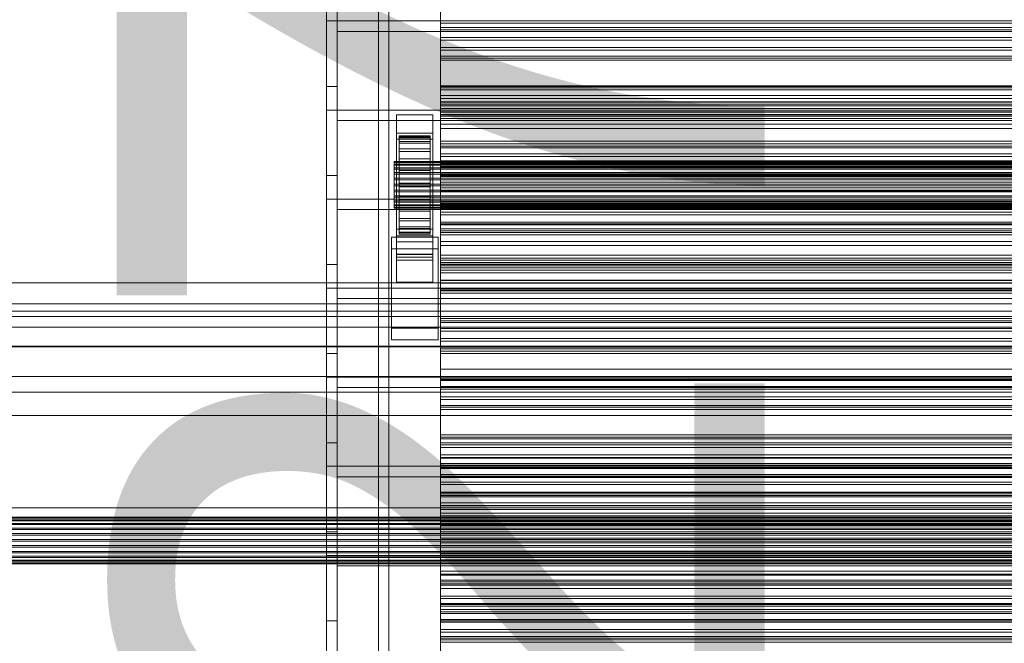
# Model space of a CAD drawing. Header units: millimetres. Extents: x -2233 to 61924, y -68080 to 6847.
# Tile 275 of 656: x -1412 to -1032, y -32981 to -32740. Entities that reach past the tile are written whole.
import ezdxf

# ---------------------------------------------------------------- set-up
doc = ezdxf.new("R2010")
doc.units = ezdxf.units.MM
for name, color, linetype, lineweight in [('COTAS_O', 1, 'Continuous', 0), ('frontal_C03', 7, 'Continuous', 0), ('frontal_C03-dry', 7, 'Continuous', 0), ('frontal_tolva', 7, 'Continuous', 0)]:
    doc.layers.add(name, color=color, linetype=linetype, lineweight=lineweight)
doc.dimstyles.new('R19_100', dxfattribs={"dimtxt": 250, "dimasz": 150, "dimexe": 150, "dimexo": 80, "dimgap": 100, "dimtad": 1, "dimtih": 1, "dimtoh": 1, "dimdsep": 46, "dimcen": 0.09, "dimadec": 0, "dimazin": 0, "dimtfac": 1, "dimtdec": 4, "dimtofl": 0, "dimtmove": 0, "dimatfit": 3, "dimfxl": 1, "dimtolj": 1, "dimtzin": 0, "dimarcsym": 0})

# ---------------------------------------------------------------- blocks, each defined once
blk = doc.blocks.new('DIM_R28_51')
at = {"layer": 'COTAS_O'}
for p, q in [((-1725, -31700), (-1025, -31700)), ((-1025, -31700), (-1070, -31850)), ((-1025, -34400), (-1025, -31700)), ((-1025, -31700), (-980, -31850)), ((-1025, -34400), (-1070, -34250)), ((-1025, -34400), (-980, -34250)), ((-1725, -34400), (-1025, -34400))]:
    blk.add_line(p, q, dxfattribs=at)
blk.add_text('2700 O', height=250, rotation=90, dxfattribs=at).set_placement((-1125, -33050))

msp = doc.modelspace()

# ---------------------------------------------------------------- linework, layer by layer
at = {"layer": 'frontal_C03'}
for p, q in [((-1274, -34875.113), (-1274, -32314.944)), ((-1270, -32314.944), (-1270, -34875.113)), ((-1270, -34879.011), (-1270, -32318.841)), ((-1274, -32441.623), (-1274, -35001.792)), ((-1270, -35001.792), (-1270, -32441.623)), ((-1250, -32745.051), (-1250, -32743.516)), ((-1250, -32743.516), (-1250, -32744.398)), ((1250, -32743.516), (-1250, -32743.516)), ((-1250, -32744.398), (-1250, -32747.358)), ((1250, -32744.398), (-1250, -32744.398)), ((-1250, -32748.416), (-1250, -32745.051)), ((1250, -32745.051), (-1250, -32745.051)), ((-1250, -32747.358), (-1250, -32751.268)), ((1250, -32747.358), (-1250, -32747.358)), ((-1250, -32752.325), (-1250, -32748.416)), ((-1250, -32748.416), (1250, -32748.416)), ((-1250, -32751.268), (-1250, -32754.633)), ((1250, -32751.268), (-1250, -32751.268)), ((-1250, -32755.286), (-1250, -32752.325)), ((1250, -32752.325), (-1250, -32752.325)), ((-1250, -32754.633), (-1250, -32756.167)), ((1250, -32754.633), (-1250, -32754.633)), ((-1250, -32756.167), (-1250, -32755.286)), ((1250, -32755.286), (-1250, -32755.286)), ((1250, -32756.167), (-1250, -32756.167)), ((-1250, -32767.509), (-1250, -32765.974)), ((-1250, -32765.974), (-1250, -32766.855)), ((1250, -32765.974), (-1250, -32765.974)), ((-1250, -32766.855), (-1250, -32769.816)), ((1250, -32766.855), (-1250, -32766.855)), ((-1250, -32770.873), (-1250, -32767.509)), ((1250, -32767.509), (-1250, -32767.509)), ((-1250, -32769.816), (-1250, -32773.726)), ((1250, -32769.816), (-1250, -32769.816)), ((-1250, -32774.783), (-1250, -32770.873)), ((-1250, -32770.873), (1250, -32770.873)), ((-1250, -32773.105), (-1250, -32772.308)), ((-1250, -32772.308), (-1250, -32773.69)), ((-1250, -32772.308), (1250, -32772.308)), ((-1250, -32776.028), (-1250, -32773.105)), ((-1250, -32773.105), (1250, -32773.105)), ((-1250, -32773.69), (-1250, -32777.157)), ((-1250, -32773.69), (1250, -32773.69)), ((-1250, -32773.726), (-1250, -32777.09)), ((1250, -32773.726), (-1250, -32773.726)), ((-1250, -32777.744), (-1250, -32774.783)), ((1250, -32774.783), (-1250, -32774.783)), ((-1250, -32780.876), (-1250, -32776.028)), ((-1250, -32776.028), (1250, -32776.028)), ((-1267, -32779.405), (-1267, -32777.159)), ((-1267, -32777.159), (-1253, -32777.159)), ((-1267, -32823.933), (-1267, -32777.159)), ((-1253, -32779.405), (-1267, -32779.405)), ((-1267, -32779.405), (-1267, -32826.179)), ((-1253, -32777.159), (-1253, -32779.405)), ((-1253, -32777.159), (-1253, -32823.933)), ((-1253, -32826.179), (-1253, -32779.405)), ((-1250, -32777.09), (-1250, -32778.625)), ((1250, -32777.09), (-1250, -32777.09)), ((-1250, -32777.157), (-1250, -32782.473)), ((-1250, -32777.157), (1250, -32777.157)), ((-1250, -32778.625), (-1250, -32777.744)), ((1250, -32777.744), (-1250, -32777.744)), ((1250, -32778.625), (-1250, -32778.625)), ((-1267, -32786.591), (-1267, -32784.346)), ((-1267, -32784.346), (-1253, -32784.346)), ((-1267, -32831.12), (-1267, -32784.346)), ((-1253, -32784.346), (-1253, -32786.591)), ((-1253, -32784.346), (-1253, -32831.12)), ((-1250, -32787.32), (-1250, -32780.876)), ((-1250, -32780.876), (1250, -32780.876)), ((-1250, -32782.473), (-1250, -32789.276)), ((-1250, -32782.473), (1250, -32782.473)), ((-1253, -32786.591), (-1267, -32786.591)), ((-1267, -32786.591), (-1267, -32833.365)), ((-1266, -32795.293), (-1266, -32785.3)), ((-1266, -32785.3), (-1266, -32786.12)), ((-1266, -32785.3), (-1254, -32785.3)), ((-1266, -32785.773), (-1266, -32785.3)), ((-1266, -32795.518), (-1266, -32785.773)), ((-1266, -32785.773), (-1254, -32785.773)), ((-1266, -32787.508), (-1266, -32785.773)), ((-1266, -32795.682), (-1266, -32786.12)), ((-1266, -32786.12), (-1266, -32788.179)), ((-1266, -32786.12), (-1254, -32786.12)), ((-1266, -32796.34), (-1266, -32787.508)), ((-1266, -32787.508), (-1254, -32787.508)), ((-1266, -32790.387), (-1266, -32787.508)), ((-1266, -32796.657), (-1266, -32788.179)), ((-1266, -32788.179), (-1266, -32791.335)), ((-1266, -32788.179), (-1254, -32788.179)), ((-1254, -32786.12), (-1254, -32785.3)), ((-1254, -32785.3), (-1254, -32795.293)), ((-1254, -32785.3), (-1254, -32785.773)), ((-1254, -32785.773), (-1254, -32795.518)), ((-1254, -32785.773), (-1254, -32787.508)), ((-1254, -32788.179), (-1254, -32786.12)), ((-1254, -32786.12), (-1254, -32795.682)), ((-1254, -32787.508), (-1254, -32796.34)), ((-1254, -32787.508), (-1254, -32790.387)), ((-1254, -32791.335), (-1254, -32788.179)), ((-1254, -32788.179), (-1254, -32796.657)), ((-1253, -32833.365), (-1253, -32786.591)), ((-1250, -32794.92), (-1250, -32787.32)), ((-1250, -32787.32), (1250, -32787.32)), ((-1266, -32797.703), (-1266, -32790.387)), ((-1266, -32790.387), (-1254, -32790.387)), ((-1266, -32794.213), (-1266, -32790.387)), ((-1266, -32798.152), (-1266, -32791.335)), ((-1266, -32791.335), (-1266, -32795.374)), ((-1266, -32791.335), (-1254, -32791.335)), ((-1254, -32790.387), (-1254, -32797.703)), ((-1254, -32790.387), (-1254, -32794.213)), ((-1254, -32795.374), (-1254, -32791.335)), ((-1254, -32791.335), (-1254, -32798.152)), ((-1250, -32789.966), (-1250, -32788.431)), ((-1250, -32788.431), (-1250, -32789.313)), ((1250, -32788.431), (-1250, -32788.431)), ((-1250, -32789.276), (-1250, -32797.101)), ((-1250, -32789.276), (1250, -32789.276)), ((-1250, -32789.313), (-1250, -32792.274)), ((1250, -32789.313), (-1250, -32789.313)), ((-1250, -32793.331), (-1250, -32789.966)), ((1250, -32789.966), (-1250, -32789.966)), ((-1268, -32795.518), (-1268, -32795.293)), ((-1268, -32795.293), (-1268, -32795.682)), ((-1268, -32795.293), (1268, -32795.293)), ((-1268, -32796.34), (-1268, -32795.518)), ((-1268, -32795.518), (1268, -32795.518)), ((-1268, -32795.682), (-1268, -32796.657)), ((-1268, -32795.682), (1268, -32795.682)), ((-1266, -32799.516), (-1266, -32794.213)), ((-1266, -32794.213), (-1254, -32794.213)), ((-1266, -32798.726), (-1266, -32794.213)), ((-1266, -32795.682), (-1266, -32795.293)), ((-1254, -32795.293), (-1266, -32795.293)), ((-1266, -32795.293), (-1266, -32795.518)), ((-1266, -32800.066), (-1266, -32795.374)), ((-1266, -32795.374), (-1266, -32800.021)), ((-1266, -32795.374), (-1254, -32795.374)), ((-1254, -32795.518), (-1266, -32795.518)), ((-1266, -32795.518), (-1266, -32796.34)), ((-1266, -32796.657), (-1266, -32795.682)), ((-1254, -32795.682), (-1266, -32795.682)), ((-1254, -32794.213), (-1254, -32799.516)), ((-1254, -32794.213), (-1254, -32798.726)), ((-1254, -32795.293), (-1254, -32795.682)), ((-1254, -32795.518), (-1254, -32795.293)), ((-1254, -32800.021), (-1254, -32795.374)), ((-1254, -32795.374), (-1254, -32800.066)), ((-1254, -32796.34), (-1254, -32795.518)), ((-1254, -32795.682), (-1254, -32796.657)), ((-1250, -32792.274), (-1250, -32796.183)), ((1250, -32792.274), (-1250, -32792.274)), ((-1250, -32797.24), (-1250, -32793.331)), ((-1250, -32793.331), (1250, -32793.331)), ((-1250, -32803.159), (-1250, -32794.92)), ((-1250, -32794.92), (1250, -32794.92)), ((-1268, -32797.703), (-1268, -32796.34)), ((-1268, -32796.34), (1268, -32796.34)), ((-1268, -32796.657), (-1268, -32798.152)), ((-1268, -32796.657), (1268, -32796.657)), ((-1268, -32799.516), (-1268, -32797.703)), ((-1268, -32797.703), (1268, -32797.703)), ((-1268, -32798.152), (-1268, -32800.066)), ((-1268, -32798.152), (1268, -32798.152)), ((-1268, -32801.653), (-1268, -32799.516)), ((-1268, -32799.516), (1268, -32799.516)), ((-1254, -32796.34), (-1266, -32796.34)), ((-1266, -32796.34), (-1266, -32797.703)), ((-1266, -32798.152), (-1266, -32796.657)), ((-1254, -32796.657), (-1266, -32796.657)), ((-1254, -32797.703), (-1266, -32797.703)), ((-1266, -32797.703), (-1266, -32799.516)), ((-1266, -32800.066), (-1266, -32798.152)), ((-1254, -32798.152), (-1266, -32798.152)), ((-1266, -32801.653), (-1266, -32798.726)), ((-1266, -32798.726), (-1254, -32798.726)), ((-1266, -32803.617), (-1266, -32798.726)), ((-1254, -32799.516), (-1266, -32799.516)), ((-1266, -32799.516), (-1266, -32801.653)), ((-1254, -32797.703), (-1254, -32796.34)), ((-1254, -32796.657), (-1254, -32798.152)), ((-1254, -32799.516), (-1254, -32797.703)), ((-1254, -32798.152), (-1254, -32800.066)), ((-1254, -32798.726), (-1254, -32801.653)), ((-1254, -32798.726), (-1254, -32803.617)), ((-1254, -32801.653), (-1254, -32799.516)), ((-1250, -32796.183), (-1250, -32799.548)), ((1250, -32796.183), (-1250, -32796.183)), ((-1250, -32797.101), (-1250, -32805.417)), ((1250, -32797.101), (-1250, -32797.101)), ((-1250, -32800.201), (-1250, -32797.24)), ((1250, -32797.24), (-1250, -32797.24)), ((-1250, -32799.548), (-1250, -32801.083)), ((1250, -32799.548), (-1250, -32799.548)), ((-1268, -32800.066), (-1268, -32802.267)), ((-1268, -32800.066), (1268, -32800.066)), ((-1268, -32803.97), (-1268, -32801.653)), ((-1268, -32801.653), (1268, -32801.653)), ((-1268, -32802.267), (-1268, -32804.605)), ((1268, -32802.267), (-1268, -32802.267)), ((-1266, -32800.021), (-1266, -32802.267)), ((-1254, -32800.021), (-1266, -32800.021)), ((-1266, -32800.021), (-1266, -32804.958)), ((-1266, -32802.267), (-1266, -32800.066)), ((-1254, -32800.066), (-1266, -32800.066)), ((-1254, -32801.653), (-1266, -32801.653)), ((-1266, -32801.653), (-1266, -32803.97)), ((-1266, -32802.267), (-1254, -32802.267)), ((-1266, -32804.605), (-1266, -32802.267)), ((-1254, -32802.267), (-1254, -32800.021)), ((-1254, -32804.958), (-1254, -32800.021)), ((-1254, -32800.066), (-1254, -32802.267)), ((-1254, -32803.97), (-1254, -32801.653)), ((-1254, -32802.267), (-1254, -32804.605)), ((-1250, -32801.083), (-1250, -32800.201)), ((1250, -32800.201), (-1250, -32800.201)), ((1250, -32801.083), (-1250, -32801.083)), ((-1250, -32811.474), (-1250, -32803.159)), ((-1250, -32803.159), (1250, -32803.159)), ((-1268, -32806.309), (-1268, -32803.97)), ((-1268, -32803.97), (1268, -32803.97)), ((-1268, -32804.605), (-1268, -32806.922)), ((-1268, -32804.605), (1268, -32804.605)), ((-1268, -32808.51), (-1268, -32806.309)), ((-1268, -32806.309), (1268, -32806.309)), ((-1268, -32806.922), (-1268, -32809.06)), ((-1268, -32806.922), (1268, -32806.922)), ((-1266, -32803.97), (-1266, -32803.617)), ((-1266, -32803.617), (-1254, -32803.617)), ((-1266, -32808.555), (-1266, -32803.617)), ((-1254, -32803.97), (-1266, -32803.97)), ((-1266, -32803.97), (-1266, -32806.309)), ((-1266, -32806.922), (-1266, -32804.605)), ((-1266, -32804.605), (-1266, -32804.958)), ((-1254, -32804.605), (-1266, -32804.605)), ((-1266, -32804.958), (-1266, -32809.85)), ((-1266, -32804.958), (-1254, -32804.958)), ((-1266, -32806.309), (-1266, -32808.555)), ((-1254, -32806.309), (-1266, -32806.309)), ((-1266, -32806.309), (-1266, -32808.51)), ((-1266, -32809.06), (-1266, -32806.922)), ((-1266, -32806.922), (-1266, -32809.85)), ((-1254, -32806.922), (-1266, -32806.922)), ((-1254, -32803.617), (-1254, -32803.97)), ((-1254, -32803.617), (-1254, -32808.555)), ((-1254, -32806.309), (-1254, -32803.97)), ((-1254, -32804.958), (-1254, -32804.605)), ((-1254, -32804.605), (-1254, -32806.922)), ((-1254, -32809.85), (-1254, -32804.958)), ((-1254, -32808.555), (-1254, -32806.309)), ((-1254, -32808.51), (-1254, -32806.309)), ((-1254, -32809.85), (-1254, -32806.922)), ((-1254, -32806.922), (-1254, -32809.06)), ((-1250, -32805.417), (-1250, -32813.655)), ((-1250, -32805.417), (1250, -32805.417)), ((-1268, -32810.423), (-1268, -32808.51)), ((-1268, -32808.51), (1268, -32808.51)), ((-1268, -32809.06), (-1268, -32810.872)), ((-1268, -32809.06), (1268, -32809.06)), ((-1268, -32811.918), (-1268, -32810.423)), ((-1268, -32810.423), (1268, -32810.423)), ((-1268, -32810.872), (-1268, -32812.236)), ((-1268, -32810.872), (1268, -32810.872)), ((-1266, -32808.51), (-1266, -32813.201)), ((-1254, -32808.51), (-1266, -32808.51)), ((-1266, -32808.51), (-1266, -32810.423)), ((-1266, -32808.555), (-1254, -32808.555)), ((-1266, -32813.201), (-1266, -32808.555)), ((-1266, -32810.872), (-1266, -32809.06)), ((-1266, -32809.06), (-1266, -32814.362)), ((-1254, -32809.06), (-1266, -32809.06)), ((-1266, -32809.85), (-1266, -32814.362)), ((-1266, -32809.85), (-1254, -32809.85)), ((-1266, -32810.423), (-1266, -32817.24)), ((-1254, -32810.423), (-1266, -32810.423)), ((-1266, -32810.423), (-1266, -32811.918)), ((-1266, -32812.236), (-1266, -32810.872)), ((-1266, -32810.872), (-1266, -32818.189)), ((-1254, -32810.872), (-1266, -32810.872)), ((-1254, -32813.201), (-1254, -32808.51)), ((-1254, -32810.423), (-1254, -32808.51)), ((-1254, -32808.555), (-1254, -32813.201)), ((-1254, -32814.362), (-1254, -32809.06)), ((-1254, -32809.06), (-1254, -32810.872)), ((-1254, -32814.362), (-1254, -32809.85)), ((-1254, -32817.24), (-1254, -32810.423)), ((-1254, -32811.918), (-1254, -32810.423)), ((-1254, -32818.189), (-1254, -32810.872)), ((-1254, -32810.872), (-1254, -32812.236)), ((-1250, -32812.424), (-1250, -32810.889)), ((-1250, -32810.889), (-1250, -32811.77)), ((1250, -32810.889), (-1250, -32810.889)), ((-1268, -32812.894), (-1268, -32811.918)), ((-1268, -32811.918), (1268, -32811.918)), ((-1268, -32812.236), (-1268, -32813.058)), ((-1268, -32812.236), (1268, -32812.236)), ((-1268, -32813.282), (-1268, -32812.894)), ((-1268, -32812.894), (1268, -32812.894)), ((-1268, -32813.058), (-1268, -32813.282)), ((-1268, -32813.058), (1268, -32813.058)), ((-1268, -32813.282), (1268, -32813.282)), ((-1266, -32811.918), (-1266, -32820.397)), ((-1254, -32811.918), (-1266, -32811.918)), ((-1266, -32811.918), (-1266, -32812.894)), ((-1266, -32813.058), (-1266, -32812.236)), ((-1266, -32812.236), (-1266, -32821.067)), ((-1254, -32812.236), (-1266, -32812.236)), ((-1266, -32812.894), (-1266, -32822.455)), ((-1254, -32812.894), (-1266, -32812.894)), ((-1266, -32812.894), (-1266, -32813.282)), ((-1266, -32813.282), (-1266, -32813.058)), ((-1266, -32813.058), (-1266, -32822.802)), ((-1254, -32813.058), (-1266, -32813.058)), ((-1266, -32813.201), (-1254, -32813.201)), ((-1266, -32817.24), (-1266, -32813.201)), ((-1266, -32813.282), (-1266, -32823.276)), ((-1254, -32813.282), (-1266, -32813.282)), ((-1266, -32814.362), (-1266, -32818.189)), ((-1266, -32814.362), (-1254, -32814.362)), ((-1254, -32820.397), (-1254, -32811.918)), ((-1254, -32812.894), (-1254, -32811.918)), ((-1254, -32821.067), (-1254, -32812.236)), ((-1254, -32812.236), (-1254, -32813.058)), ((-1254, -32822.455), (-1254, -32812.894)), ((-1254, -32813.282), (-1254, -32812.894)), ((-1254, -32822.802), (-1254, -32813.058)), ((-1254, -32813.058), (-1254, -32813.282)), ((-1254, -32813.201), (-1254, -32817.24)), ((-1254, -32823.276), (-1254, -32813.282)), ((-1254, -32818.189), (-1254, -32814.362)), ((-1250, -32819.3), (-1250, -32811.474)), ((-1250, -32811.474), (1250, -32811.474)), ((-1250, -32811.77), (-1250, -32814.731)), ((1250, -32811.77), (-1250, -32811.77)), ((-1250, -32815.789), (-1250, -32812.424)), ((1250, -32812.424), (-1250, -32812.424)), ((-1250, -32813.655), (-1250, -32821.256)), ((-1250, -32813.655), (1250, -32813.655)), ((-1250, -32814.731), (-1250, -32818.641)), ((1250, -32814.731), (-1250, -32814.731)), ((-1266, -32817.24), (-1254, -32817.24)), ((-1266, -32820.397), (-1266, -32817.24)), ((-1266, -32818.189), (-1266, -32821.067)), ((-1266, -32818.189), (-1254, -32818.189)), ((-1254, -32817.24), (-1254, -32820.397)), ((-1254, -32821.067), (-1254, -32818.189)), ((-1250, -32819.698), (-1250, -32815.789)), ((-1250, -32815.789), (1250, -32815.789)), ((-1250, -32818.641), (-1250, -32822.006)), ((1250, -32818.641), (-1250, -32818.641)), ((-1267, -32832.09), (-1267, -32821.31)), ((-1267, -32821.31), (-1253, -32821.31)), ((-1267, -32831.055), (-1267, -32821.31)), ((-1266, -32820.397), (-1254, -32820.397)), ((-1266, -32822.455), (-1266, -32820.397)), ((-1266, -32821.067), (-1266, -32822.802)), ((-1266, -32821.067), (-1254, -32821.067)), ((-1266, -32822.455), (-1254, -32822.455)), ((-1266, -32823.276), (-1266, -32822.455)), ((-1254, -32820.397), (-1254, -32822.455)), ((-1254, -32822.802), (-1254, -32821.067)), ((-1254, -32822.455), (-1254, -32823.276)), ((-1253, -32821.31), (-1253, -32832.09)), ((-1253, -32821.31), (-1253, -32831.055)), ((-1250, -32826.103), (-1250, -32819.3)), ((-1250, -32819.3), (1250, -32819.3)), ((-1250, -32822.659), (-1250, -32819.698)), ((1250, -32819.698), (-1250, -32819.698)), ((-1250, -32821.256), (-1250, -32827.7)), ((-1250, -32821.256), (1250, -32821.256)), ((-1250, -32822.006), (-1250, -32823.54)), ((1250, -32822.006), (-1250, -32822.006)), ((-1269, -32828.946), (-1269, -32824.455)), ((-1269, -32824.455), (-1251, -32824.455)), ((-1269, -32859.535), (-1269, -32824.455)), ((-1253, -32823.933), (-1267, -32823.933)), ((-1267, -32823.933), (-1267, -32826.179)), ((-1267, -32826.179), (-1253, -32826.179)), ((-1266, -32822.802), (-1266, -32823.276)), ((-1266, -32822.802), (-1254, -32822.802)), ((-1266, -32823.276), (-1254, -32823.276)), ((-1254, -32823.276), (-1254, -32822.802)), ((-1253, -32826.179), (-1253, -32823.933)), ((-1251, -32824.455), (-1251, -32828.946)), ((-1251, -32824.455), (-1251, -32859.535)), ((-1250, -32823.54), (-1250, -32822.659)), ((1250, -32822.659), (-1250, -32822.659)), ((1250, -32823.54), (-1250, -32823.54)), ((-1250, -32831.419), (-1250, -32826.103)), ((-1250, -32826.103), (1250, -32826.103)), ((-1251, -32828.946), (-1269, -32828.946)), ((-1269, -32864.027), (-1269, -32828.946)), ((-1251, -32864.027), (-1251, -32828.946)), ((-1250, -32827.7), (-1250, -32832.548)), ((-1250, -32827.7), (1250, -32827.7)), ((-1253, -32831.055), (-1267, -32831.055)), ((-1267, -32831.055), (-1267, -32841.835)), ((-1253, -32831.12), (-1267, -32831.12)), ((-1267, -32831.12), (-1267, -32833.365)), ((-1253, -32832.09), (-1267, -32832.09)), ((-1267, -32832.09), (-1267, -32841.835)), ((-1267, -32833.365), (-1253, -32833.365)), ((-1253, -32841.835), (-1253, -32831.055)), ((-1253, -32833.365), (-1253, -32831.12)), ((-1253, -32841.835), (-1253, -32832.09)), ((-1250, -32834.886), (-1250, -32831.419)), ((-1250, -32831.419), (1250, -32831.419)), ((-1250, -32832.548), (-1250, -32835.47)), ((-1250, -32832.548), (1250, -32832.548)), ((-1250, -32834.882), (-1250, -32833.347)), ((-1250, -32833.347), (-1250, -32834.228)), ((1250, -32833.347), (-1250, -32833.347)), ((-1250, -32834.228), (-1250, -32837.189)), ((1250, -32834.228), (-1250, -32834.228)), ((-1250, -32838.246), (-1250, -32834.882)), ((1250, -32834.882), (-1250, -32834.882)), ((-1250, -32836.268), (-1250, -32834.886)), ((-1250, -32834.886), (1250, -32834.886)), ((-1250, -32835.47), (-1250, -32836.268)), ((-1250, -32835.47), (1250, -32835.47)), ((-1250, -32836.268), (1250, -32836.268)), ((-1250, -32837.189), (-1250, -32841.098)), ((1250, -32837.189), (-1250, -32837.189)), ((-1250, -32842.156), (-1250, -32838.246)), ((-1250, -32838.246), (1250, -32838.246)), ((-1250, -32841.098), (-1250, -32844.463)), ((1250, -32841.098), (-1250, -32841.098)), ((-1267, -32841.835), (-1253, -32841.835)), ((-1250, -32845.117), (-1250, -32842.156)), ((1250, -32842.156), (-1250, -32842.156)), ((-1250, -32844.463), (-1250, -32845.998)), ((1250, -32844.463), (-1250, -32844.463)), ((-1250, -32845.998), (-1250, -32845.117)), ((1250, -32845.117), (-1250, -32845.117)), ((1250, -32845.998), (-1250, -32845.998)), ((-1500, -32850.211), (1500, -32850.211)), ((-1500, -32855.102), (1500, -32855.102)), ((-1250, -32857.339), (-1250, -32855.804)), ((-1250, -32855.804), (-1250, -32856.686)), ((1250, -32855.804), (-1250, -32855.804)), ((1500, -32859.194), (-1500, -32859.194)), ((-1251, -32859.535), (-1269, -32859.535)), ((-1269, -32859.535), (-1269, -32864.027)), ((-1251, -32864.027), (-1251, -32859.535)), ((-1250, -32856.686), (-1250, -32859.647)), ((1250, -32856.686), (-1250, -32856.686)), ((-1250, -32860.704), (-1250, -32857.339)), ((1250, -32857.339), (-1250, -32857.339)), ((-1250, -32859.647), (-1250, -32863.556)), ((1250, -32859.647), (-1250, -32859.647)), ((-1269, -32864.027), (-1251, -32864.027)), ((-1250, -32864.613), (-1250, -32860.704)), ((-1250, -32860.704), (1250, -32860.704)), ((-1250, -32863.556), (-1250, -32866.921)), ((1250, -32863.556), (-1250, -32863.556)), ((1500, -32866.511), (-1500, -32866.511)), ((1500, -32866.796), (-1500, -32866.796)), ((-1250, -32867.574), (-1250, -32864.613)), ((1250, -32864.613), (-1250, -32864.613)), ((-1250, -32866.921), (-1250, -32868.456)), ((1250, -32866.921), (-1250, -32866.921)), ((-1250, -32868.456), (-1250, -32867.574)), ((1250, -32867.574), (-1250, -32867.574)), ((1250, -32868.456), (-1250, -32868.456)), ((-1500, -32878.204), (1500, -32878.204)), ((-1250, -32879.797), (-1250, -32878.262)), ((-1250, -32878.262), (-1250, -32879.143)), ((1250, -32878.262), (-1250, -32878.262)), ((-1250, -32879.143), (-1250, -32882.104)), ((1250, -32879.143), (-1250, -32879.143)), ((-1250, -32883.162), (-1250, -32879.797)), ((1250, -32879.797), (-1250, -32879.797)), ((-1250, -32882.104), (-1250, -32886.014)), ((1250, -32882.104), (-1250, -32882.104)), ((-1250, -32887.071), (-1250, -32883.162)), ((-1250, -32883.162), (1250, -32883.162)), ((1500, -32884.317), (-1500, -32884.317)), ((-1250, -32886.014), (-1250, -32889.378)), ((1250, -32886.014), (-1250, -32886.014)), ((-1250, -32890.032), (-1250, -32887.071)), ((1250, -32887.071), (-1250, -32887.071)), ((-1250, -32889.378), (-1250, -32890.913)), ((1250, -32889.378), (-1250, -32889.378)), ((-1250, -32890.913), (-1250, -32890.032)), ((1250, -32890.032), (-1250, -32890.032)), ((-1500, -32893.3), (1500, -32893.3)), ((1250, -32890.913), (-1250, -32890.913)), ((-1250, -32902.254), (-1250, -32900.72)), ((-1250, -32900.72), (-1250, -32901.601)), ((1250, -32900.72), (-1250, -32900.72)), ((-1250, -32901.601), (-1250, -32904.562)), ((1250, -32901.601), (-1250, -32901.601)), ((-1250, -32905.619), (-1250, -32902.254)), ((1250, -32902.254), (-1250, -32902.254)), ((-1250, -32904.562), (-1250, -32908.471)), ((1250, -32904.562), (-1250, -32904.562)), ((-1250, -32909.529), (-1250, -32905.619)), ((-1250, -32905.619), (1250, -32905.619)), ((-1250, -32908.471), (-1250, -32911.836)), ((1250, -32908.471), (-1250, -32908.471)), ((-1250, -32912.49), (-1250, -32909.529)), ((1250, -32909.529), (-1250, -32909.529)), ((-1250, -32911.836), (-1250, -32913.371)), ((1250, -32911.836), (-1250, -32911.836)), ((-1250, -32913.371), (-1250, -32912.49)), ((1250, -32912.49), (-1250, -32912.49)), ((1250, -32913.371), (-1250, -32913.371)), ((-1250, -32916.725), (-1250, -32916.092)), ((-1250, -32916.092), (-1250, -32917.189)), ((-1250, -32916.092), (1250, -32916.092)), ((-1250, -32919.044), (-1250, -32916.725)), ((-1250, -32916.725), (1250, -32916.725)), ((-1250, -32917.189), (-1250, -32919.941)), ((-1250, -32917.189), (1250, -32917.189)), ((-1250, -32922.893), (-1250, -32919.044)), ((-1250, -32919.044), (1250, -32919.044)), ((-1250, -32919.941), (-1250, -32924.16)), ((-1250, -32919.941), (1250, -32919.941)), ((-1250, -32928.008), (-1250, -32922.893)), ((-1250, -32922.893), (1250, -32922.893)), ((-1250, -32924.712), (-1250, -32923.177)), ((-1250, -32923.177), (-1250, -32924.059)), ((1250, -32923.177), (-1250, -32923.177)), ((-1250, -32924.059), (-1250, -32927.019)), ((1250, -32924.059), (-1250, -32924.059)), ((-1250, -32924.16), (-1250, -32929.56)), ((-1250, -32924.16), (1250, -32924.16)), ((-1250, -32928.077), (-1250, -32924.712)), ((1250, -32924.712), (-1250, -32924.712)), ((-1250, -32927.019), (-1250, -32930.929)), ((1250, -32927.019), (-1250, -32927.019)), ((-1250, -32934.04), (-1250, -32928.008)), ((-1250, -32928.008), (1250, -32928.008)), ((-1250, -32931.986), (-1250, -32928.077)), ((-1250, -32928.077), (1250, -32928.077)), ((1530, -32928.942), (-1530, -32928.942)), ((-1500, -32932.482), (1500, -32932.482)), ((-1250, -32929.56), (-1250, -32935.772)), ((-1250, -32929.56), (1250, -32929.56)), ((-1250, -32930.929), (-1250, -32934.294)), ((1250, -32930.929), (-1250, -32930.929)), ((-1250, -32934.947), (-1250, -32931.986)), ((1250, -32931.986), (-1250, -32931.986)), ((1530, -32933.942), (-1530, -32933.942)), ((-1500, -32932.706), (1500, -32932.706)), ((-1500, -32932.87), (1500, -32932.87)), ((-1500, -32933.528), (1500, -32933.528)), ((-1500, -32933.845), (1500, -32933.845)), ((-1500, -32934.891), (1500, -32934.891)), ((-1500, -32935.34), (1500, -32935.34)), ((-1250, -32940.58), (-1250, -32934.04)), ((-1250, -32934.04), (1250, -32934.04)), ((-1250, -32934.294), (-1250, -32935.828)), ((1250, -32934.294), (-1250, -32934.294)), ((-1250, -32935.828), (-1250, -32934.947)), ((1250, -32934.947), (-1250, -32934.947)), ((-1250, -32935.772), (-1250, -32942.372)), ((1250, -32935.772), (-1250, -32935.772)), ((1250, -32935.828), (-1250, -32935.828)), ((-1500, -32936.704), (1500, -32936.704)), ((-1500, -32937.254), (1500, -32937.254)), ((-1500, -32938.841), (1500, -32938.841)), ((1500, -32939.455), (-1500, -32939.455)), ((-1500, -32941.158), (1500, -32941.158)), ((-1500, -32941.793), (1500, -32941.793)), ((-1500, -32943.497), (1500, -32943.497)), ((-1250, -32947.18), (-1250, -32940.58)), ((-1250, -32940.58), (1250, -32940.58)), ((-1250, -32942.372), (-1250, -32948.911)), ((-1250, -32942.372), (1250, -32942.372)), ((-1500, -32944.111), (1500, -32944.111)), ((-1500, -32945.698), (1500, -32945.698)), ((-1500, -32946.248), (1500, -32946.248)), ((-1500, -32947.611), (1500, -32947.611)), ((-1250, -32947.17), (-1250, -32945.635)), ((-1250, -32945.635), (-1250, -32946.516)), ((1250, -32945.635), (-1250, -32945.635)), ((-1250, -32946.516), (-1250, -32949.477)), ((1250, -32946.516), (-1250, -32946.516)), ((-1250, -32950.534), (-1250, -32947.17)), ((1250, -32947.17), (-1250, -32947.17)), ((-1250, -32953.392), (-1250, -32947.18)), ((-1250, -32947.18), (1250, -32947.18)), ((-1500, -32948.06), (1500, -32948.06)), ((-1500, -32949.107), (1500, -32949.107)), ((-1500, -32949.424), (1500, -32949.424)), ((-1500, -32950.082), (1500, -32950.082)), ((-1500, -32950.246), (1500, -32950.246)), ((-1500, -32950.47), (1500, -32950.47)), ((-1250, -32948.911), (-1250, -32954.944)), ((-1250, -32948.911), (1250, -32948.911)), ((-1250, -32949.477), (-1250, -32953.387)), ((1250, -32949.477), (-1250, -32949.477)), ((-1250, -32954.444), (-1250, -32950.534)), ((-1250, -32950.534), (1250, -32950.534)), ((-1250, -32953.387), (-1250, -32956.751)), ((-1250, -32958.792), (-1250, -32953.392)), ((-1250, -32953.392), (1250, -32953.392)), ((-1250, -32957.405), (-1250, -32954.444)), ((1250, -32954.444), (-1250, -32954.444)), ((-1250, -32954.944), (-1250, -32960.059)), ((-1250, -32954.944), (1250, -32954.944)), ((-1250, -32956.751), (-1250, -32958.286)), ((1250, -32956.751), (-1250, -32956.751)), ((-1250, -32958.286), (-1250, -32957.405)), ((1250, -32957.405), (-1250, -32957.405)), ((1250, -32958.286), (-1250, -32958.286)), ((-1250, -32963.011), (-1250, -32958.792)), ((-1250, -32958.792), (1250, -32958.792)), ((-1250, -32960.059), (-1250, -32963.907)), ((-1250, -32960.059), (1250, -32960.059)), ((-1250, -32965.763), (-1250, -32963.011)), ((-1250, -32963.011), (1250, -32963.011)), ((-1250, -32963.907), (-1250, -32966.227)), ((-1250, -32963.907), (1250, -32963.907)), ((-1250, -32966.86), (-1250, -32965.763)), ((-1250, -32965.763), (1250, -32965.763)), ((-1250, -32966.227), (-1250, -32966.86)), ((-1250, -32966.227), (1250, -32966.227)), ((-1250, -32966.86), (1250, -32966.86)), ((-1250, -32969.627), (-1250, -32968.092)), ((-1250, -32968.092), (-1250, -32968.974)), ((1250, -32968.092), (-1250, -32968.092)), ((-1250, -32968.974), (-1250, -32971.935)), ((1250, -32968.974), (-1250, -32968.974)), ((-1250, -32972.992), (-1250, -32969.627)), ((1250, -32969.627), (-1250, -32969.627)), ((-1250, -32971.935), (-1250, -32975.844)), ((1250, -32971.935), (-1250, -32971.935)), ((-1250, -32976.902), (-1250, -32972.992)), ((-1250, -32972.992), (1250, -32972.992)), ((-1250, -32975.844), (-1250, -32979.209)), ((1250, -32975.844), (-1250, -32975.844)), ((-1250, -32979.862), (-1250, -32976.902)), ((1250, -32976.902), (-1250, -32976.902)), ((-1250, -32979.209), (-1250, -32980.744)), ((1250, -32979.209), (-1250, -32979.209)), ((-1250, -32980.744), (-1250, -32979.862)), ((1250, -32979.862), (-1250, -32979.862)), ((1250, -32980.744), (-1250, -32980.744))]:
    msp.add_line(p, q, dxfattribs=at)
at = {"layer": 'frontal_C03-dry'}
for p, q in [((-1294, -32672.25), (-1294, -32766.25)), ((-1290, -32766.25), (-1290, -32672.25)), ((-1294, -32706.625), (-1294, -32800.625)), ((-1294, -32706.625), (-1294, -32741)), ((-1290, -32800.625), (-1290, -32706.625)), ((-1290, -32741), (-1290, -32706.625)), ((-1250, -32741.875), (-1250, -32707.5)), ((-1290, -32710.625), (-1290, -32745)), ((-1294, -32766.25), (-1294, -32731.875)), ((-1290, -32731.875), (-1290, -32766.25)), ((-1250, -32731.875), (-1250, -32766.25)), ((-1250, -32741.875), (-1250, -32737.875)), ((-1250, -32772.25), (-1250, -32737.875)), ((-1294, -32741), (-1294, -32835)), ((-1294, -32741), (-1290, -32741)), ((-1294, -32741), (-1294, -32775.375)), ((1290, -32741), (-1290, -32741)), ((-1290, -32741), (-1290, -32745)), ((-1290, -32835), (-1290, -32741)), ((-1290, -32775.375), (-1290, -32741)), ((1250, -32741.875), (-1250, -32741.875)), ((-1250, -32776.25), (-1250, -32741.875)), ((-1290, -32745), (1290, -32745)), ((-1290, -32745), (-1290, -32779.375)), ((-1294, -32766.25), (-1290, -32766.25)), ((-1294, -32800.625), (-1294, -32766.25)), ((-1290, -32766.25), (-1290, -32800.625)), ((-1250, -32766.25), (1250, -32766.25)), ((-1250, -32772.25), (-1250, -32766.25)), ((-1250, -32766.25), (-1250, -32800.625)), ((1250, -32772.25), (-1250, -32772.25)), ((-1250, -32776.25), (-1250, -32772.25)), ((-1250, -32806.625), (-1250, -32772.25)), ((-1294, -32775.375), (-1294, -32869.375)), ((-1294, -32775.375), (-1290, -32775.375)), ((-1294, -32775.375), (-1294, -32809.75)), ((1290, -32775.375), (-1290, -32775.375)), ((-1290, -32775.375), (-1290, -32779.375)), ((-1290, -32869.375), (-1290, -32775.375)), ((-1290, -32809.75), (-1290, -32775.375)), ((1250, -32776.25), (-1250, -32776.25)), ((-1250, -32810.625), (-1250, -32776.25)), ((-1290, -32779.375), (1290, -32779.375)), ((-1290, -32779.375), (-1290, -32813.75)), ((-1294, -32800.625), (-1290, -32800.625)), ((-1294, -32835), (-1294, -32800.625)), ((-1290, -32800.625), (-1290, -32835)), ((-1250, -32800.625), (1250, -32800.625)), ((-1250, -32806.625), (-1250, -32800.625)), ((-1250, -32800.625), (-1250, -32835)), ((1250, -32806.625), (-1250, -32806.625)), ((-1250, -32810.625), (-1250, -32806.625)), ((-1250, -32841), (-1250, -32806.625)), ((-1294, -32809.75), (-1294, -32903.75)), ((-1294, -32809.75), (-1290, -32809.75)), ((-1294, -32809.75), (-1294, -32844.125)), ((1290, -32809.75), (-1290, -32809.75)), ((-1290, -32809.75), (-1290, -32813.75)), ((-1290, -32903.75), (-1290, -32809.75)), ((-1290, -32844.125), (-1290, -32809.75)), ((1250, -32810.625), (-1250, -32810.625)), ((-1250, -32845), (-1250, -32810.625)), ((-1290, -32813.75), (1290, -32813.75)), ((-1290, -32813.75), (-1290, -32848.125)), ((-1294, -32835), (-1290, -32835)), ((-1294, -32869.375), (-1294, -32835)), ((-1290, -32835), (-1290, -32869.375)), ((-1250, -32835), (1250, -32835)), ((-1250, -32841), (-1250, -32835)), ((-1250, -32835), (-1250, -32869.375)), ((1250, -32841), (-1250, -32841)), ((-1250, -32845), (-1250, -32841)), ((-1250, -32875.375), (-1250, -32841)), ((-1294, -32844.125), (-1294, -32938.125)), ((-1294, -32844.125), (-1290, -32844.125)), ((-1294, -32844.125), (-1294, -32878.5)), ((1290, -32844.125), (-1290, -32844.125)), ((-1290, -32844.125), (-1290, -32848.125)), ((-1290, -32938.125), (-1290, -32844.125)), ((-1290, -32878.5), (-1290, -32844.125)), ((1250, -32845), (-1250, -32845)), ((-1250, -32879.375), (-1250, -32845)), ((-1290, -32848.125), (1290, -32848.125)), ((-1290, -32848.125), (-1290, -32882.5)), ((-1294, -32869.375), (-1290, -32869.375)), ((-1294, -32903.75), (-1294, -32869.375)), ((-1290, -32869.375), (-1290, -32903.75)), ((-1250, -32869.375), (1250, -32869.375)), ((-1250, -32875.375), (-1250, -32869.375)), ((-1250, -32869.375), (-1250, -32903.75)), ((1250, -32875.375), (-1250, -32875.375)), ((-1250, -32879.375), (-1250, -32875.375)), ((-1250, -32909.75), (-1250, -32875.375)), ((-1294, -32878.5), (-1294, -32972.5)), ((-1294, -32878.5), (-1290, -32878.5)), ((-1294, -32878.5), (-1294, -32912.875)), ((1290, -32878.5), (-1290, -32878.5)), ((-1290, -32878.5), (-1290, -32882.5)), ((-1290, -32972.5), (-1290, -32878.5)), ((-1290, -32912.875), (-1290, -32878.5)), ((1250, -32879.375), (-1250, -32879.375)), ((-1250, -32913.75), (-1250, -32879.375)), ((-1290, -32882.5), (1290, -32882.5)), ((-1290, -32882.5), (-1290, -32916.875)), ((-1294, -32903.75), (-1290, -32903.75)), ((-1294, -32938.125), (-1294, -32903.75)), ((-1290, -32903.75), (-1290, -32938.125)), ((-1250, -32903.75), (1250, -32903.75)), ((-1250, -32909.75), (-1250, -32903.75)), ((-1250, -32903.75), (-1250, -32938.125)), ((1250, -32909.75), (-1250, -32909.75)), ((-1250, -32913.75), (-1250, -32909.75)), ((-1250, -32944.125), (-1250, -32909.75)), ((-1294, -32912.875), (-1294, -33006.875)), ((-1294, -32912.875), (-1290, -32912.875)), ((-1294, -32912.875), (-1294, -32947.25)), ((1290, -32912.875), (-1290, -32912.875)), ((-1290, -32912.875), (-1290, -32916.875)), ((-1290, -33006.875), (-1290, -32912.875)), ((-1290, -32947.25), (-1290, -32912.875)), ((-1290, -32916.875), (1290, -32916.875)), ((-1290, -32916.875), (-1290, -32951.25)), ((1250, -32913.75), (-1250, -32913.75)), ((-1250, -32948.125), (-1250, -32913.75)), ((-1294, -32938.125), (-1290, -32938.125)), ((-1294, -32972.5), (-1294, -32938.125)), ((-1290, -32938.125), (-1290, -32972.5)), ((-1250, -32938.125), (1250, -32938.125)), ((-1250, -32944.125), (-1250, -32938.125)), ((-1250, -32938.125), (-1250, -32972.5)), ((-1294, -32947.25), (-1294, -33041.25)), ((-1294, -32947.25), (-1290, -32947.25)), ((-1294, -32947.25), (-1294, -32981.625)), ((1290, -32947.25), (-1290, -32947.25)), ((-1290, -32947.25), (-1290, -32951.25)), ((-1290, -33041.25), (-1290, -32947.25)), ((-1290, -32981.625), (-1290, -32947.25)), ((1250, -32944.125), (-1250, -32944.125)), ((-1250, -32948.125), (-1250, -32944.125)), ((-1250, -32978.5), (-1250, -32944.125)), ((-1290, -32951.25), (1290, -32951.25)), ((-1290, -32951.25), (-1290, -32985.625)), ((1250, -32948.125), (-1250, -32948.125)), ((-1250, -32982.5), (-1250, -32948.125)), ((-1294, -32972.5), (-1290, -32972.5)), ((-1294, -33006.875), (-1294, -32972.5)), ((-1290, -32972.5), (-1290, -33006.875)), ((-1250, -32972.5), (1250, -32972.5)), ((-1250, -32978.5), (-1250, -32972.5)), ((-1250, -32972.5), (-1250, -33006.875)), ((1250, -32978.5), (-1250, -32978.5)), ((-1250, -32982.5), (-1250, -32978.5)), ((-1250, -33012.875), (-1250, -32978.5))]:
    msp.add_line(p, q, dxfattribs=at)
at = {"layer": 'frontal_tolva'}
for p, q in [((-1821.5, -32842), (1821.5, -32842)), ((-1821.5, -32853), (1821.5, -32853))]:
    msp.add_line(p, q, dxfattribs=at)

# ---------------------------------------------------------------- dimensions: what is measured, and where the dimension line sits
at = {"layer": 'COTAS_O'}
dim = msp.add_aligned_dim(p1=(-1725, -34400), p2=(-1725, -31700), distance=-700, text='<> O', dimstyle='R19_100', dxfattribs=at)
dim.commit()
dim.dimension.update_dxf_attribs({"geometry": 'DIM_R28_51', "text_midpoint": (-1025, -33050)})

doc.saveas('drawing.dxf')
